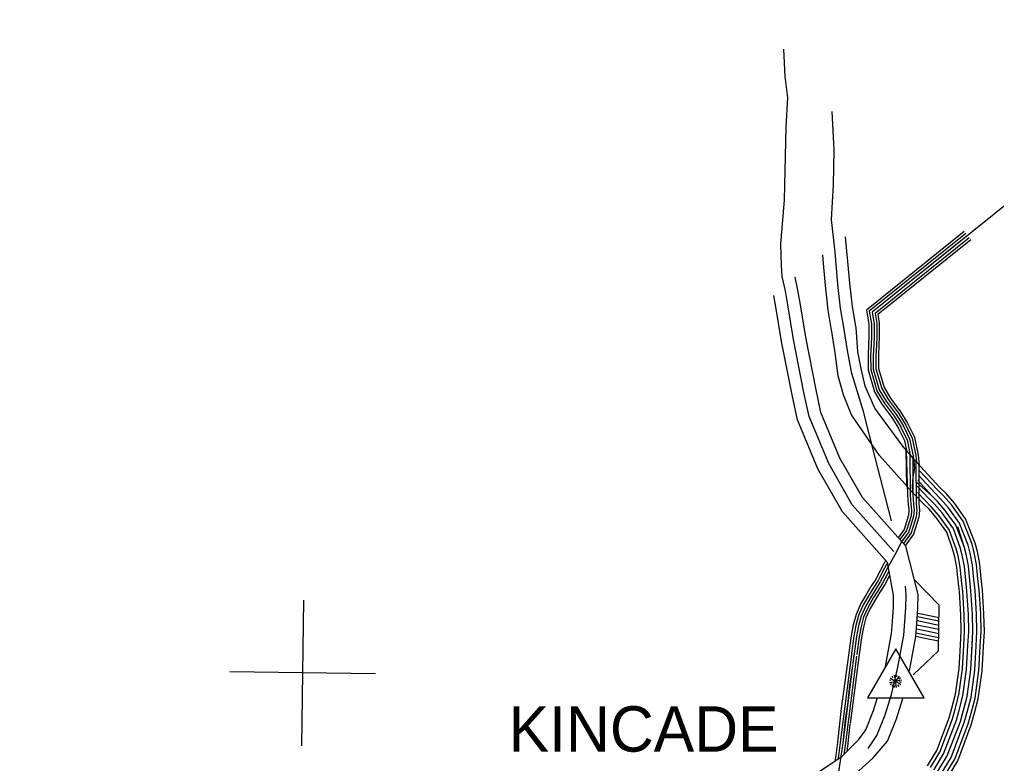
# Model space of a CAD drawing. Extents: x 1551132 to 1791609, y 378168 to 563823.
# Drawn here: x 1570326 to 1577706, y 487355 to 492976 of the extents above; entities that cross this region are included whole.
import ezdxf

# ---------------------------------------------------------------- set-up
doc = ezdxf.new("R2010")
doc.units = 0
for name, color, linetype in [('SURVEY - DRAINAGE - Bridge Hydraulic Data - Points - Locators', 7, 'Continuous'), ('SURVEY - DRAINAGE - Natural Features', 7, 'Continuous'), ('SURVEY - DRAINAGE - Storm Sewer', 7, 'Continuous'), ('SURVEY - DTM - Breaklines', 7, 'Continuous'), ('SURVEY - PROPERTY - Owners', 7, 'Continuous'), ('SURVEY - PROPERTY - Parcels', 7, 'Continuous'), ('SURVEY - TRANSPORTATION - Roads', 7, 'Continuous')]:
    doc.layers.add(name, color=color, linetype=linetype)

msp = doc.modelspace()

# ---------------------------------------------------------------- linework, layer by layer
at = {"layer": 'SURVEY - DRAINAGE - Bridge Hydraulic Data - Points - Locators'}
for p, q in [((1572472.718, 488588.963), (1572457.259, 487489.043)), ((1573014.921, 488031.283), (1571915.055, 488046.732))]:
    msp.add_line(p, q, dxfattribs=at)
at = {"layer": 'SURVEY - DRAINAGE - Natural Features'}
for points in [[(1579519.93, 492975.515), (1576767.26, 490763.614), (1576781.776, 490677.404), (1576782.168, 490581.418), (1576779.101, 490517.483), (1576775.809, 490439.548), (1576776.034, 490333.57), (1576821.308, 490178.891), (1576873.69, 490092.08), (1576949.763, 489990.894), (1577000.229, 489908.117), (1577050.386, 489807.348), (1577076.152, 489678.961), (1577086.543, 489584.826), (1577073.452, 489517.041), (1577068.26, 489445.139), (1577073.277, 489387.079), (1577080.043, 489314.985), (1577085.26, 489268.909), (1577080.501, 489223), (1577044.644, 489105.597), (1576987.495, 489026.519), (1576948.321, 488949.151), (1576892.831, 488850.056), (1576863.956, 488792.53), (1576828.965, 488727.095), (1576792.116, 488669.693), (1576761.35, 488618.192), (1576718.251, 488544.89), (1576683.06, 488467.463), (1576663.886, 488393.786), (1576648.594, 488314.042), (1576630.445, 488182.364), (1576612.162, 488042.685), (1576596.537, 487942.949), (1576580.146, 487797.246), (1576564.321, 487685.518), (1576545.471, 487511.863)], [(1579519.93, 492975.515), (1576767.26, 490763.614), (1576781.776, 490677.404), (1576782.168, 490581.418), (1576779.101, 490517.483), (1576775.809, 490439.548), (1576776.034, 490333.57), (1576821.308, 490178.891), (1576873.69, 490092.08), (1576949.763, 489990.894), (1577000.229, 489908.117), (1577050.386, 489807.348), (1577076.152, 489678.961), (1577086.543, 489584.826), (1577073.452, 489517.041), (1577068.26, 489445.139), (1577073.277, 489387.079), (1577080.043, 489314.985), (1577085.26, 489268.909), (1577080.501, 489223), (1577044.644, 489105.597), (1576987.495, 489026.519), (1576948.321, 488949.151), (1576892.831, 488850.056), (1576863.956, 488792.53), (1576828.965, 488727.095), (1576792.116, 488669.693), (1576761.35, 488618.192), (1576718.251, 488544.89), (1576683.06, 488467.463), (1576663.886, 488393.786), (1576648.594, 488314.042), (1576630.445, 488182.364), (1576612.162, 488042.685), (1576596.537, 487942.949), (1576580.146, 487797.246), (1576564.321, 487685.518), (1576545.471, 487511.863)], [(1577462.802, 491373.831), (1576723.919, 490780.106), (1576741.794, 490673.979), (1576742.169, 490582.293), (1576739.144, 490519.283), (1576735.81, 490440.348), (1576736.044, 490327.795), (1576784.376, 490162.674), (1576840.499, 490069.671), (1576916.622, 489968.41), (1576965.188, 489888.758), (1576967.138, 489884.833)], [(1577475.335, 491358.239), (1576745.594, 490771.856), (1576761.785, 490675.687), (1576762.168, 490581.86), (1576759.118, 490518.383), (1576755.81, 490439.948), (1576756.043, 490330.678), (1576802.842, 490170.782), (1576857.091, 490080.872), (1576933.197, 489979.652), (1576982.704, 489898.442), (1576985.037, 489893.75)], [(1577487.86, 491342.646), (1576767.26, 490763.614), (1576781.776, 490677.404), (1576782.168, 490581.418), (1576779.101, 490517.483), (1576775.809, 490439.548), (1576776.034, 490333.57), (1576821.308, 490178.891), (1576873.69, 490092.08), (1576949.763, 489990.894), (1577000.229, 489908.117), (1577002.945, 489902.659)], [(1577500.385, 491327.054), (1576788.926, 490755.372), (1576801.767, 490679.12), (1576802.167, 490580.976), (1576799.084, 490516.583), (1576795.809, 490439.148), (1576796.025, 490336.462), (1576839.774, 490186.999), (1576890.29, 490103.289), (1576966.33, 490002.136), (1577017.753, 489917.793), (1577020.853, 489911.567)], [(1577512.284, 491312.246), (1576809.517, 490747.539), (1576820.758, 490680.746), (1576821.167, 490580.56), (1576818.058, 490515.725), (1576814.808, 490438.764), (1576815.025, 490339.203), (1576857.316, 490194.708), (1576906.056, 490113.931), (1576982.071, 490012.82), (1577034.395, 489926.993), (1577037.861, 489920.034)], [(1576967.138, 489884.833), (1577012.212, 489794.273), (1577027.336, 489718.904)], [(1576985.037, 489893.75), (1577031.303, 489800.815), (1577054.002, 489687.678)], [(1577002.945, 489902.659), (1577050.386, 489807.348), (1577076.152, 489678.961), (1577078.577, 489656.978)], [(1577020.853, 489911.567), (1577069.469, 489813.882), (1577095.935, 489682.036), (1577101.443, 489632.144)], [(1577037.861, 489920.034), (1577087.602, 489820.098), (1577114.726, 489684.953), (1577122.984, 489610.168)], [(1577028.378, 489448.255), (1577025.145, 489719.796), (1577033.436, 489383.487), (1577040.252, 489310.869), (1577045.027, 489268.717), (1577041.119, 489230.975), (1577008.328, 489123.639), (1576962.762, 489060.587)], [(1577051.986, 489687.628), (1577053.36, 489385.287), (1577060.152, 489312.927), (1577065.143, 489268.817), (1577060.81, 489226.991), (1577026.486, 489114.622), (1576976.987, 489046.128)], [(1577075.668, 489660.053), (1577073.277, 489387.079), (1577080.043, 489314.985), (1577085.26, 489268.909), (1577080.501, 489223), (1577044.644, 489105.597), (1576990.578, 489030.786)], [(1577097.768, 489635.535), (1577099.934, 489317.044), (1577105.376, 489269.001), (1577100.193, 489219.008), (1577062.802, 489096.571), (1577004.628, 489016.078), (1577004.17, 489015.169)], [(1577119.876, 489612.56), (1577118.834, 489319.002), (1577124.484, 489269.092), (1577118.9, 489215.224), (1577080.051, 489088.004), (1577020.903, 489006.161), (1577017.603, 488999.644)], [(1576868.448, 488888.382), (1576857.49, 488868.807), (1576828.44, 488810.939), (1576794.441, 488747.362), (1576758.109, 488690.761), (1576726.943, 488638.584), (1576682.71, 488563.357), (1576645.219, 488480.872), (1576624.845, 488402.603), (1576609.112, 488320.543), (1576533.305, 487770.445)], [(1576882.089, 488871.807), (1576875.156, 488859.432), (1576846.198, 488801.73), (1576811.707, 488737.228), (1576775.108, 488680.227), (1576744.142, 488628.392), (1576700.477, 488554.124), (1576664.136, 488474.172), (1576644.369, 488398.195), (1576628.853, 488317.292), (1576610.62, 488185.022), (1576610.112, 488181.131)], [(1576889.181, 488842.79), (1576863.956, 488792.53), (1576828.965, 488727.095), (1576792.116, 488669.693), (1576761.35, 488618.192), (1576718.251, 488544.89), (1576683.06, 488467.463), (1576663.886, 488393.786), (1576648.594, 488314.042), (1576630.445, 488182.364), (1576629.945, 488178.539)], [(1576900.672, 488778.738), (1576898.58, 488774.58), (1576862.623, 488707.336), (1576825.274, 488649.151), (1576794.899, 488598.308), (1576752.909, 488526.89), (1576719.951, 488454.388), (1576701.951, 488385.194), (1576687.085, 488307.701), (1576669.094, 488177.172), (1576600.562, 487657.775)], [(1576894.372, 488808.547), (1576881.714, 488783.33), (1576846.223, 488716.961), (1576809.124, 488659.16), (1576778.558, 488607.992), (1576736.026, 488535.657), (1576701.985, 488460.755), (1576683.402, 488389.378), (1576668.335, 488310.792), (1576650.269, 488179.706), (1576649.777, 488175.947)], [(1576610.037, 488178.664), (1576525.588, 487514.022)], [(1576628.978, 488172.539), (1576545.471, 487511.863)], [(1576647.928, 488166.405), (1576565.354, 487509.705)], [(1576533.305, 487770.445), (1576505.705, 487516.18)], [(1576599.795, 487650.909), (1576584.245, 487507.655)], [(1576505.83, 487517.188), (1576492.247, 487416.002), (1576485.247, 487373.393)], [(1576525.647, 487514.522), (1576512.03, 487413.052), (1576508.164, 487389.518)], [(1576545.471, 487511.863), (1576531.813, 487410.102), (1576511.83, 487288.441)], [(1576545.471, 487511.863), (1576531.813, 487410.102), (1576511.83, 487288.441)], [(1576545.471, 487511.863), (1576531.813, 487410.102), (1576530.838, 487404.177)], [(1576565.296, 487509.205), (1576553.854, 487423.969)], [(1576584.12, 487506.671), (1576575.979, 487446.02)]]:
    msp.add_lwpolyline(points, dxfattribs=at)
at = {"layer": 'SURVEY - DRAINAGE - Storm Sewer'}
msp.add_line((1577267.542, 488207.192), (1577273.535, 488550.347), dxfattribs=at)
for points in [[(1577273.535, 488550.347), (1577090.111, 488740.255)], [(1577267.542, 488207.192), (1577077.601, 488023.785)]]:
    msp.add_lwpolyline(points, dxfattribs=at)
at = {"layer": 'SURVEY - DTM - Breaklines'}
for p, q in [((1576945.848, 488222.293), (1576732.014, 487851.936)), ((1577159.7, 487851.947), (1576945.848, 488222.293)), ((1576945.848, 488222.293), (1576945.848, 488222.293)), ((1576732.014, 487851.936), (1577159.7, 487851.947))]:
    msp.add_line(p, q, dxfattribs=at)
for points in [[(1576897.012, 487986.183), (1576909.07, 487984.075)], [(1576897.012, 487967.133), (1576943.829, 487975.359)], [(1576913.954, 487955.783), (1576902.687, 487949.441)], [(1576904.186, 488002.775), (1576943.129, 487975.492)], [(1576916.811, 488013.725), (1576924.603, 488005.283)], [(1576917.121, 487936.816), (1576944.445, 487975.759)], [(1576934.503, 488022.884), (1576942.729, 487976.067)], [(1576970.578, 488015.535), (1576943.304, 487976.592)], [(1576990.429, 487984.952), (1576943.612, 487976.725)], [(1576982.863, 487949.318), (1576943.962, 487976.592)], [(1576952.322, 487929.467), (1576944.054, 487976.284)], [(1576952.803, 488020.768), (1576950.736, 488008.801)], [(1576969.787, 487993.926), (1576981.762, 488003.827)], [(1576989.546, 487967.135), (1576974.721, 487971.36)], [(1576935.871, 487943.817), (1576933.755, 487929.642)], [(1576970.496, 487936.726), (1576962.004, 487948.742)]]:
    msp.add_lwpolyline(points, dxfattribs=at)
at = {"layer": 'SURVEY - PROPERTY - Owners'}
for points in [[(1576929.971, 488956.868), (1576616.062, 489310.118), (1576439.475, 489620.201), (1576290.362, 489977.385), (1576251.122, 490157.932), (1576172.649, 490558.292), (1576129.7, 490820.307), (1576111.592, 490924.826), (1576087.559, 491033.463), (1576083.101, 491117.69), (1576078.051, 491278.052), (1576104.259, 491612.128), (1576116.434, 492162.825), (1576130.551, 492384.931), (1576109.476, 492545.602), (1576099.268, 492752.14)], [(1576914.405, 489188.849), (1576790.6, 489667.069), (1576700.869, 490015.345), (1576614.005, 490301.461), (1576581.131, 490474.373), (1576556.023, 490633.111), (1576528.94, 490793.898), (1576508.233, 490974.586), (1576486.675, 491217.401), (1576461.184, 491464.299), (1576474.042, 491726.497), (1576480.926, 491990.821), (1576466.268, 492281.587)], [(1577076.493, 489660.586), (1576998.02, 489752.705), (1576788.225, 490039.846), (1576714.477, 490206.1), (1576683.078, 490339.562), (1576659.537, 490465.181), (1576645.546, 490647.72), (1576643.704, 490658.67), (1576618.78, 490806.607), (1576598.481, 490983.762), (1576583.923, 491147.707), (1576576.965, 491226.068), (1576565.765, 491334.512)], [(1577035.661, 489441.38), (1576821.424, 489682.045), (1576610.063, 489989.869), (1576549.648, 490139.365), (1576510.407, 490284.61), (1576488.224, 490458.198), (1576462.967, 490617.927), (1576461.275, 490627.969), (1576435.551, 490780.69), (1576414.418, 490965.044), (1576399.652, 491131.34), (1576393.736, 491198.025)], [(1577020.619, 488996.81), (1576693.102, 489365.37), (1576524.265, 489661.852), (1576380.677, 490005.794), (1576343.461, 490177.015), (1576265.463, 490574.992), (1576222.681, 490835.982), (1576204.123, 490943.069), (1576185.299, 491028.196)], [(1576883.756, 488872.315), (1576541.947, 489256.967), (1576357.91, 489580.133), (1576203.481, 489950.051), (1576162.29, 490139.573), (1576083.367, 490542.225), (1576040.252, 490805.223), (1576025.469, 490890.559)], [(1577048.993, 488054.136), (1577096.309, 488313.068), (1577104.142, 488412.662), (1577113.133, 488526.89), (1577114.275, 488631.693), (1577020.619, 488996.81)], [(1576866.706, 488086.303), (1576867.181, 488088.303), (1576912.621, 488337.018), (1576919.721, 488427.179), (1576928.221, 488535.165), (1576929.213, 488626.367), (1576883.756, 488872.315)], [(1576737.9, 487468.671), (1576802.065, 487565.79), (1576865.764, 487723.361), (1576913.396, 487875.098), (1576959.487, 488068.911), (1577006.244, 488324.81), (1577022.469, 488530.948), (1577023.536, 488629.084), (1577019.002, 488695.261)], [(1577270.455, 488366.711), (1577183.165, 488383.82), (1577104.134, 488400.895)], [(1576503.305, 487165.104), (1576589.628, 487229.864), (1576772.099, 487394.719), (1576882.755, 487523.364), (1576951.22, 487692.727), (1576999.202, 487845.589)], [(1576534.696, 487404.535), (1576664.185, 487534.064), (1576718.192, 487609.891), (1576776.933, 487755.203), (1576807.79, 487853.489)], [(1570205.211, 486173.524), (1570361.816, 486139.115), (1570811.497, 486012.912), (1571246.895, 485862.709), (1571627.102, 485743.522), (1571789.482, 485701.371), (1571948.728, 485677.979), (1572042.426, 485668.396), (1572174.064, 485667.521), (1572327.786, 485678.271), (1572552.706, 485708.822), (1572917.397, 485802.458), (1573350.345, 485929.87), (1573580.965, 485991.997), (1573675.163, 486011.414), (1573750.436, 486018.348), (1573834.609, 486026.106), (1573925.59, 486028.715), (1574010.046, 486033.448), (1575144.82, 486477.627), (1575256.134, 486558.563), (1575482.704, 486705.733), (1576538.621, 487408.461)]]:
    msp.add_lwpolyline(points, dxfattribs=at)
at = {"layer": 'SURVEY - PROPERTY - Parcels'}
for points in [[(1577472.834, 489204.374), (1577388.578, 489321.444), (1577325.221, 489394.054), (1577278.964, 489441.122), (1577075.702, 489661.419)], [(1577426.802, 489171.24), (1577344.095, 489286.16), (1577283.588, 489355.495), (1577239.823, 489400.038), (1577116.784, 489532.933)], [(1577451.968, 489189.349), (1577368.411, 489305.444), (1577306.346, 489376.57), (1577261.222, 489422.497), (1577123.159, 489567.375)], [(1577331.262, 489102.472), (1577251.781, 489212.908), (1577197.19, 489275.468), (1577158.583, 489314.76), (1577035.653, 489440.039)], [(1577401.644, 489153.131), (1577319.787, 489266.868), (1577260.839, 489334.419), (1577218.432, 489377.579), (1577103.001, 489480.506)], [(1577376.486, 489135.023), (1577295.48, 489247.575), (1577238.089, 489313.344), (1577197.04, 489355.12), (1577107.918, 489450.972)], [(1577401.644, 489153.131), (1577319.787, 489266.868), (1577260.839, 489334.419), (1577218.432, 489377.579), (1577111.234, 489494.823)], [(1577351.32, 489116.914), (1577271.164, 489228.292), (1577215.332, 489292.268), (1577110.992, 489403.454)], [(1576580.411, 486565.189), (1576747.658, 486732.868), (1576967.902, 486942.915), (1577111.324, 487075.636), (1577192.414, 487176.947), (1577261.654, 487292.408), (1577334.961, 487413.836), (1577433.75, 487673.201), (1577483.774, 487860.965), (1577511.957, 488062.97), (1577527.974, 488352.619), (1577525.39, 488482.797), (1577513.324, 488660.394), (1577494.433, 488848.315), (1577477.142, 488936.276), (1577462.017, 488994.869), (1577413.493, 489141.731)], [(1577474.183, 488739.879), (1577463.734, 488843.765), (1577446.901, 488929.409), (1577432.26, 488986.119), (1577378.311, 489134.489)], [(1577505.024, 488742.979), (1577494.433, 488848.315), (1577477.142, 488936.276), (1577462.017, 488994.869), (1577402.835, 489151.173)], [(1577535.865, 488746.079), (1577525.132, 488852.865), (1577507.383, 488943.143), (1577491.775, 489003.619), (1577427.36, 489169.815)], [(1577566.715, 488749.179), (1577555.832, 488857.415), (1577537.624, 488950.018), (1577521.533, 489012.361), (1577451.884, 489189.441)], [(1577591.306, 488751.654), (1577580.306, 488861.049), (1577561.74, 488955.493), (1577545.257, 489019.336), (1577473.467, 489203.174)], [(1577417.751, 488734.204), (1577407.568, 488835.44), (1577391.569, 488916.834), (1577377.819, 488970.118), (1577330.237, 489102.105)], [(1577443.334, 488736.779), (1577433.034, 488839.215), (1577416.66, 488922.534), (1577402.502, 488977.377), (1577351.82, 489114.864)], [(1577434.384, 488248.841), (1577440.209, 488354.177), (1577437.734, 488478.956), (1577425.91, 488653.027), (1577417.743, 488734.22)], [(1577460.058, 488247.425), (1577465.942, 488353.719), (1577463.434, 488480.081), (1577451.534, 488655.185), (1577443.326, 488736.787)], [(1577491.016, 488245.708), (1577496.958, 488353.169), (1577494.416, 488481.439), (1577482.433, 488657.794), (1577474.175, 488739.896)], [(1577521.965, 488244), (1577527.974, 488352.619), (1577525.39, 488482.797), (1577513.324, 488660.394), (1577505.016, 488742.996)], [(1577552.915, 488242.291), (1577558.99, 488352.069), (1577556.365, 488484.156), (1577544.215, 488662.994), (1577535.857, 488746.096)], [(1577583.872, 488240.574), (1577590.005, 488351.519), (1577587.347, 488485.514), (1577575.114, 488665.602), (1577566.706, 488749.204)], [(1577608.547, 488239.208), (1577614.738, 488351.086), (1577612.047, 488486.598), (1577599.747, 488667.677), (1577591.297, 488751.671)], [(1577369.485, 487772.696), (1577397.643, 487878.382), (1577424.576, 488071.47), (1577434.384, 488248.858)], [(1577394.335, 487766.07), (1577422.892, 487873.273), (1577450.192, 488068.978), (1577460.058, 488247.441)], [(1577424.284, 487758.095), (1577453.333, 487867.123), (1577481.075, 488065.97), (1577491.016, 488245.725)], [(1577454.242, 487750.112), (1577483.774, 487860.965), (1577511.957, 488062.97), (1577521.965, 488244.016)], [(1577484.199, 487742.128), (1577514.215, 487854.806), (1577542.84, 488059.97), (1577552.915, 488242.308)], [(1577514.149, 487734.153), (1577544.656, 487848.656), (1577573.722, 488056.961), (1577583.872, 488240.591)], [(1577538.031, 487727.786), (1577568.931, 487843.747), (1577598.338, 488054.57), (1577608.547, 488239.233)], [(1577185.914, 487336.667), (1577186.498, 487337.642), (1577255.796, 487452.429), (1577350.161, 487700.177), (1577369.485, 487772.704)], [(1577207.964, 487323.434), (1577208.53, 487324.384), (1577279.004, 487441.112), (1577374.668, 487692.268), (1577394.335, 487766.079)], [(1577234.546, 487307.483), (1577235.096, 487308.392), (1577306.987, 487427.478), (1577404.209, 487682.735), (1577424.284, 487758.104)], [(1577261.129, 487291.533), (1577261.654, 487292.408), (1577334.961, 487413.836), (1577433.75, 487673.201), (1577454.242, 487750.12)], [(1577287.712, 487275.583), (1577288.212, 487276.424), (1577362.935, 487400.194), (1577463.291, 487663.668), (1577484.199, 487742.136)], [(1577314.295, 487259.632), (1577314.778, 487260.432), (1577390.918, 487386.561), (1577492.832, 487654.134), (1577514.149, 487734.161)], [(1577335.486, 487246.915), (1577335.952, 487247.69), (1577413.226, 487375.685), (1577516.382, 487646.534), (1577538.031, 487727.794)]]:
    msp.add_lwpolyline(points, dxfattribs=at)
at = {"layer": 'SURVEY - TRANSPORTATION - Roads'}
for points in [[(1577272.071, 488455.78), (1577200.865, 488469.738), (1577111.283, 488489.097)], [(1577270.33, 488366.736), (1577183.165, 488383.82), (1577104.434, 488400.828)], [(1577270.33, 488366.736), (1577183.165, 488383.82), (1577104.434, 488400.828)], [(1577271.046, 488398.187), (1577189.423, 488414.187), (1577106.175, 488432.162)], [(1577271.488, 488429.687), (1577195.673, 488444.546), (1577109, 488463.272)], [(1577269.271, 488303.759), (1577170.657, 488323.093), (1577098.1, 488338.768)], [(1577269.771, 488335.252), (1577176.907, 488353.452), (1577101.259, 488369.802)], [(1577269.296, 488278.567), (1577165.674, 488298.884), (1577096.634, 488313.801)]]:
    msp.add_lwpolyline(points, dxfattribs=at)

# ---------------------------------------------------------------- texts
at = {"layer": 'SURVEY - DTM - Breaklines'}
msp.add_text('KINCADE', height=342.9919, rotation=0.0000389, dxfattribs=at).set_placement((1574021.331, 487444.168))

doc.saveas('drawing.dxf')
